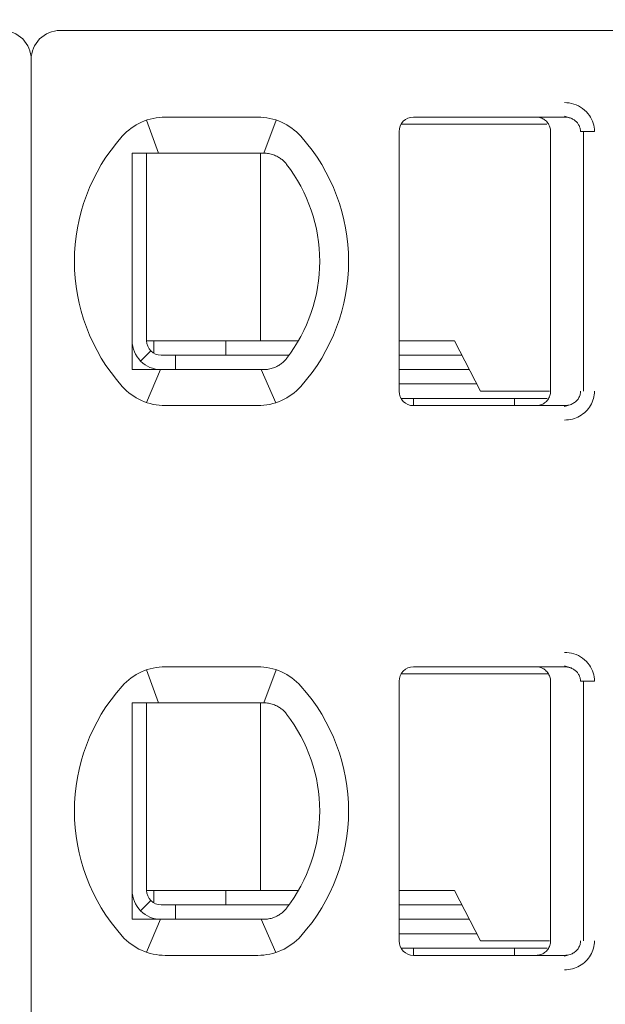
# Model space of a CAD drawing. Header units: millimetres. Extents: x -1114 to 1396, y -630 to 631.
# Tile 731 of 780: x 453.62 to 457.68, y 452.19 to 459.02. Entities that reach past the tile are written whole.
import ezdxf

# ---------------------------------------------------------------- set-up
doc = ezdxf.new("R2010")
doc.units = ezdxf.units.MM
doc.header["$MEASUREMENT"] = 0

msp = doc.modelspace()

# ---------------------------------------------------------------- linework, layer by layer
at = {"lineweight": 18}
for points, knots in [([(1038.9843, -629.7647), (1038.9843, -629.7647), (-1111.4882, -629.7647), (-1111.4882, -629.7647), (-1111.4882, -629.7647), (-1111.4882, -629.7647), (-1111.4882, 630.7883), (-1111.4882, 630.7883), (-1111.4882, 630.7883), (-1111.4882, 630.7883), (1038.9843, 630.7883), (1038.9843, 630.7883)], [0, 0, 0, 0, 0.333333, 0.333333, 0.333333, 0.333333, 0.666667, 0.666667, 0.666667, 0.666667, 1, 1, 1, 1]), ([(453.7044, 458.7434), (453.7044, 458.7964), (453.6834, 458.8473), (453.6458, 458.8848), (453.6458, 458.8848), (453.6083, 458.9223), (453.5575, 458.9434), (453.5044, 458.9434)], [0, 0, 0, 0, 0.5, 0.5, 0.5, 0.5, 1, 1, 1, 1]), ([(453.9044, 458.9434), (453.8514, 458.9434), (453.8005, 458.9223), (453.763, 458.8848), (453.763, 458.8848), (453.7255, 458.8473), (453.7044, 458.7964), (453.7044, 458.7434)], [0, 0, 0, 0, 0.5, 0.5, 0.5, 0.5, 1, 1, 1, 1]), ([(457.4019, 458.4434), (457.4239, 458.4435), (457.445, 458.4403), (457.4661, 458.4335), (457.4661, 458.4335), (457.4872, 458.4267), (457.5083, 458.4165), (457.5268, 458.4028), (457.5268, 458.4028), (457.5454, 458.3892), (457.5615, 458.3723), (457.5737, 458.355), (457.5737, 458.355), (457.5859, 458.3378), (457.5942, 458.3203), (457.5999, 458.3018), (457.5999, 458.3018), (457.6056, 458.2832), (457.6088, 458.2637), (457.6089, 458.2434)], [0, 0, 0, 0, 0.2, 0.2, 0.2, 0.2, 0.4, 0.4, 0.4, 0.4, 0.6, 0.6, 0.6, 0.6, 0.8, 0.8, 0.8, 0.8, 1, 1, 1, 1]), ([(456.3544, 458.3434), (456.3279, 458.3434), (456.3025, 458.3328), (456.2837, 458.3141), (456.2837, 458.3141), (456.265, 458.2953), (456.2544, 458.2699), (456.2544, 458.2434)], [0, 0, 0, 0, 0.5, 0.5, 0.5, 0.5, 1, 1, 1, 1]), ([(456.3544, 458.3434), (456.3279, 458.3434), (456.3025, 458.3328), (456.2837, 458.3141), (456.2837, 458.3141), (456.265, 458.2953), (456.2544, 458.2699), (456.2544, 458.2434)], [0, 0, 0, 0, 0.5, 0.5, 0.5, 0.5, 1, 1, 1, 1]), ([(457.3044, 458.2434), (457.3044, 458.2538), (457.3028, 458.2642), (457.2996, 458.2742), (457.2996, 458.2742), (457.2963, 458.2841), (457.2915, 458.2936), (457.2854, 458.3021), (457.2854, 458.3021), (457.2793, 458.3105), (457.2718, 458.318), (457.2634, 458.3241), (457.2634, 458.3241), (457.255, 458.3303), (457.2455, 458.3352), (457.2355, 458.3384), (457.2355, 458.3384), (457.2255, 458.3417), (457.215, 458.3434), (457.2044, 458.3434)], [0, 0, 0, 0, 0.2, 0.2, 0.2, 0.2, 0.4, 0.4, 0.4, 0.4, 0.6, 0.6, 0.6, 0.6, 0.8, 0.8, 0.8, 0.8, 1, 1, 1, 1]), ([(457.4019, 458.3434), (457.4106, 458.3434), (457.4193, 458.3424), (457.4278, 458.3406), (457.4278, 458.3406), (457.4362, 458.3387), (457.4444, 458.336), (457.4521, 458.3325), (457.4521, 458.3325), (457.4597, 458.3289), (457.4668, 458.3246), (457.4734, 458.3196), (457.4734, 458.3196), (457.4796, 458.3148), (457.4852, 458.3094), (457.4901, 458.3035), (457.4901, 458.3035), (457.4947, 458.2981), (457.4986, 458.2922), (457.5018, 458.2859), (457.5018, 458.2859), (457.5051, 458.2797), (457.5076, 458.2731), (457.5094, 458.2663), (457.5094, 458.2663), (457.5113, 458.2588), (457.5123, 458.2511), (457.5123, 458.2434)], [0, 0, 0, 0, 0.142857, 0.142857, 0.142857, 0.142857, 0.285714, 0.285714, 0.285714, 0.285714, 0.428571, 0.428571, 0.428571, 0.428571, 0.571429, 0.571429, 0.571429, 0.571429, 0.714286, 0.714286, 0.714286, 0.714286, 0.857143, 0.857143, 0.857143, 0.857143, 1, 1, 1, 1]), ([(454.4659, 458.0934), (454.4591, 458.0934), (454.4523, 458.0934), (454.4455, 458.0934), (454.4455, 458.0934), (454.4387, 458.0934), (454.4319, 458.0934), (454.425, 458.0934), (454.425, 458.0934), (454.4182, 458.0934), (454.4113, 458.0934), (454.4044, 458.0934)], [0, 0, 0, 0, 0.333333, 0.333333, 0.333333, 0.333333, 0.666667, 0.666667, 0.666667, 0.666667, 1, 1, 1, 1]), ([(454.4044, 458.0934), (454.4044, 458.0424), (454.4044, 457.99), (454.4044, 457.935), (454.4044, 457.935), (454.4044, 457.9076), (454.4044, 457.8795), (454.4044, 457.8505), (454.4044, 457.8505), (454.4044, 457.8361), (454.4044, 457.8214), (454.4044, 457.8065), (454.4044, 457.8065), (454.4044, 457.7915), (454.4044, 457.7764), (454.4044, 457.761), (454.4044, 457.761), (454.4044, 457.7302), (454.4044, 457.6987), (454.4044, 457.666), (454.4044, 457.666), (454.4044, 457.6333), (454.4044, 457.5994), (454.4044, 457.5641), (454.4044, 457.5641), (454.4044, 457.5464), (454.4044, 457.5285), (454.4044, 457.5104), (454.4044, 457.5104), (454.4044, 457.4923), (454.4044, 457.474), (454.4044, 457.4555), (454.4044, 457.4555), (454.4044, 457.437), (454.4044, 457.4182), (454.4044, 457.3993), (454.4044, 457.3993), (454.4044, 457.3803), (454.4044, 457.3611), (454.4044, 457.342), (454.4044, 457.342), (454.4044, 457.304), (454.4044, 457.2665), (454.4044, 457.2294), (454.4044, 457.2294), (454.4044, 457.2201), (454.4044, 457.2109), (454.4044, 457.2017), (454.4044, 457.2017), (454.4044, 457.1925), (454.4044, 457.1833), (454.4044, 457.1741), (454.4044, 457.1741), (454.4044, 457.1559), (454.4044, 457.1381), (454.4044, 457.1206), (454.4044, 457.1206), (454.4044, 457.0857), (454.4044, 457.052), (454.4044, 457.0194), (454.4044, 457.0194), (454.4044, 457.0031), (454.4044, 456.987), (454.4044, 456.9711), (454.4044, 456.9711), (454.4044, 456.9553), (454.4044, 456.9396), (454.4044, 456.9243), (454.4044, 456.9243), (454.4044, 456.8936), (454.4044, 456.864), (454.4044, 456.8353), (454.4044, 456.8353), (454.4044, 456.8065), (454.4044, 456.7785), (454.4044, 456.7512), (454.4044, 456.7512), (454.4044, 456.6965), (454.4044, 456.6442), (454.4044, 456.5934)], [0, 0, 0, 0, 0.05, 0.05, 0.05, 0.05, 0.1, 0.1, 0.1, 0.1, 0.15, 0.15, 0.15, 0.15, 0.2, 0.2, 0.2, 0.2, 0.25, 0.25, 0.25, 0.25, 0.3, 0.3, 0.3, 0.3, 0.35, 0.35, 0.35, 0.35, 0.4, 0.4, 0.4, 0.4, 0.45, 0.45, 0.45, 0.45, 0.5, 0.5, 0.5, 0.5, 0.55, 0.55, 0.55, 0.55, 0.6, 0.6, 0.6, 0.6, 0.65, 0.65, 0.65, 0.65, 0.7, 0.7, 0.7, 0.7, 0.75, 0.75, 0.75, 0.75, 0.8, 0.8, 0.8, 0.8, 0.85, 0.85, 0.85, 0.85, 0.9, 0.9, 0.9, 0.9, 0.95, 0.95, 0.95, 0.95, 1, 1, 1, 1]), ([(454.6336, 458.0934), (454.6285, 458.0934), (454.6232, 458.0934), (454.618, 458.0934), (454.618, 458.0934), (454.6127, 458.0934), (454.6074, 458.0934), (454.602, 458.0934), (454.602, 458.0934), (454.5966, 458.0934), (454.5911, 458.0934), (454.5855, 458.0934), (454.5855, 458.0934), (454.5798, 458.0934), (454.574, 458.0934), (454.568, 458.0934), (454.568, 458.0934), (454.562, 458.0934), (454.5559, 458.0934), (454.5496, 458.0934), (454.5496, 458.0934), (454.5434, 458.0934), (454.5369, 458.0934), (454.5303, 458.0934), (454.5303, 458.0934), (454.5238, 458.0934), (454.517, 458.0934), (454.5101, 458.0934), (454.5101, 458.0934), (454.5031, 458.0934), (454.496, 458.0934), (454.4886, 458.0934), (454.4886, 458.0934), (454.4813, 458.0934), (454.4737, 458.0934), (454.4659, 458.0934)], [0, 0, 0, 0, 0.111111, 0.111111, 0.111111, 0.111111, 0.222222, 0.222222, 0.222222, 0.222222, 0.333333, 0.333333, 0.333333, 0.333333, 0.444444, 0.444444, 0.444444, 0.444444, 0.555556, 0.555556, 0.555556, 0.555556, 0.666667, 0.666667, 0.666667, 0.666667, 0.777778, 0.777778, 0.777778, 0.777778, 0.888889, 0.888889, 0.888889, 0.888889, 1, 1, 1, 1]), ([(455.2752, 458.0934), (455.2797, 458.0934), (455.2842, 458.0934), (455.2888, 458.0934), (455.2888, 458.0934), (455.2934, 458.0934), (455.2981, 458.0934), (455.3027, 458.0934), (455.3027, 458.0934), (455.3074, 458.0934), (455.3121, 458.0934), (455.3168, 458.0934)], [0, 0, 0, 0, 0.333333, 0.333333, 0.333333, 0.333333, 0.666667, 0.666667, 0.666667, 0.666667, 1, 1, 1, 1]), ([(455.3168, 458.0934), (455.3281, 458.0934), (455.3393, 458.0924), (455.3504, 458.0905), (455.3504, 458.0905), (455.3615, 458.0886), (455.3725, 458.0858), (455.3832, 458.082), (455.3832, 458.082), (455.3939, 458.0783), (455.4044, 458.0736), (455.4145, 458.0679)], [0, 0, 0, 0, 0.333333, 0.333333, 0.333333, 0.333333, 0.666667, 0.666667, 0.666667, 0.666667, 1, 1, 1, 1]), ([(455.4145, 458.0679), (455.4227, 458.0633), (455.4305, 458.0582), (455.4378, 458.0526), (455.4378, 458.0526), (455.4452, 458.047), (455.452, 458.0411), (455.4582, 458.0348), (455.4582, 458.0348), (455.4644, 458.0286), (455.47, 458.0222), (455.4751, 458.0156)], [0, 0, 0, 0, 0.333333, 0.333333, 0.333333, 0.333333, 0.666667, 0.666667, 0.666667, 0.666667, 1, 1, 1, 1]), ([(454.4044, 456.7934), (454.4044, 456.7403), (454.4255, 456.6895), (454.463, 456.652), (454.463, 456.652), (454.5005, 456.6144), (454.5514, 456.5934), (454.6044, 456.5934)], [0, 0, 0, 0, 0.5, 0.5, 0.5, 0.5, 1, 1, 1, 1]), ([(454.5044, 456.7934), (454.5044, 456.7669), (454.515, 456.7414), (454.5337, 456.7227), (454.5337, 456.7227), (454.5525, 456.7039), (454.5779, 456.6934), (454.6044, 456.6934)], [0, 0, 0, 0, 0.5, 0.5, 0.5, 0.5, 1, 1, 1, 1]), ([(455.4751, 456.6712), (455.4698, 456.6643), (455.464, 456.6576), (455.4577, 456.6514), (455.4577, 456.6514), (455.4514, 456.6451), (455.4446, 456.6393), (455.4374, 456.6338), (455.4374, 456.6338), (455.4302, 456.6284), (455.4225, 456.6233), (455.4145, 456.6188)], [0, 0, 0, 0, 0.333333, 0.333333, 0.333333, 0.333333, 0.666667, 0.666667, 0.666667, 0.666667, 1, 1, 1, 1]), ([(454.4044, 456.5934), (454.4113, 456.5934), (454.4182, 456.5934), (454.425, 456.5934), (454.425, 456.5934), (454.4319, 456.5934), (454.4387, 456.5934), (454.4455, 456.5934), (454.4455, 456.5934), (454.4523, 456.5934), (454.4591, 456.5934), (454.4659, 456.5934)], [0, 0, 0, 0, 0.333333, 0.333333, 0.333333, 0.333333, 0.666667, 0.666667, 0.666667, 0.666667, 1, 1, 1, 1]), ([(454.4659, 456.5934), (454.4737, 456.5934), (454.4813, 456.5934), (454.4886, 456.5934), (454.4886, 456.5934), (454.496, 456.5934), (454.5031, 456.5934), (454.5101, 456.5934), (454.5101, 456.5934), (454.517, 456.5934), (454.5238, 456.5934), (454.5303, 456.5934), (454.5303, 456.5934), (454.5369, 456.5934), (454.5434, 456.5934), (454.5496, 456.5934), (454.5496, 456.5934), (454.5559, 456.5934), (454.562, 456.5934), (454.568, 456.5934), (454.568, 456.5934), (454.574, 456.5934), (454.5798, 456.5934), (454.5854, 456.5934), (454.5854, 456.5934), (454.5911, 456.5934), (454.5966, 456.5934), (454.602, 456.5934), (454.602, 456.5934), (454.6074, 456.5934), (454.6127, 456.5934), (454.618, 456.5934), (454.618, 456.5934), (454.6232, 456.5934), (454.6284, 456.5934), (454.6336, 456.5934)], [0, 0, 0, 0, 0.111111, 0.111111, 0.111111, 0.111111, 0.222222, 0.222222, 0.222222, 0.222222, 0.333333, 0.333333, 0.333333, 0.333333, 0.444444, 0.444444, 0.444444, 0.444444, 0.555556, 0.555556, 0.555556, 0.555556, 0.666667, 0.666667, 0.666667, 0.666667, 0.777778, 0.777778, 0.777778, 0.777778, 0.888889, 0.888889, 0.888889, 0.888889, 1, 1, 1, 1]), ([(455.3168, 456.5934), (455.3121, 456.5934), (455.3074, 456.5934), (455.3027, 456.5934), (455.3027, 456.5934), (455.298, 456.5934), (455.2934, 456.5934), (455.2888, 456.5934), (455.2888, 456.5934), (455.2842, 456.5934), (455.2797, 456.5934), (455.2752, 456.5934)], [0, 0, 0, 0, 0.333333, 0.333333, 0.333333, 0.333333, 0.666667, 0.666667, 0.666667, 0.666667, 1, 1, 1, 1]), ([(455.4145, 456.6188), (455.4044, 456.6132), (455.3939, 456.6085), (455.3831, 456.6047), (455.3831, 456.6047), (455.3724, 456.6009), (455.3614, 456.5981), (455.3503, 456.5962), (455.3503, 456.5962), (455.3393, 456.5943), (455.328, 456.5934), (455.3168, 456.5934)], [0, 0, 0, 0, 0.333333, 0.333333, 0.333333, 0.333333, 0.666667, 0.666667, 0.666667, 0.666667, 1, 1, 1, 1]), ([(456.2544, 456.4434), (456.2544, 456.4169), (456.265, 456.3914), (456.2837, 456.3727), (456.2837, 456.3727), (456.3025, 456.3539), (456.3279, 456.3434), (456.3544, 456.3434)], [0, 0, 0, 0, 0.5, 0.5, 0.5, 0.5, 1, 1, 1, 1]), ([(456.2544, 456.4434), (456.2544, 456.4169), (456.265, 456.3914), (456.2837, 456.3727), (456.2837, 456.3727), (456.3025, 456.3539), (456.3279, 456.3434), (456.3544, 456.3434)], [0, 0, 0, 0, 0.5, 0.5, 0.5, 0.5, 1, 1, 1, 1]), ([(457.3044, 456.4434), (457.3044, 456.4329), (457.3028, 456.4225), (457.2996, 456.4126), (457.2996, 456.4126), (457.2963, 456.4026), (457.2915, 456.3932), (457.2854, 456.3847), (457.2854, 456.3847), (457.2793, 456.3762), (457.2718, 456.3688), (457.2634, 456.3626), (457.2634, 456.3626), (457.255, 456.3565), (457.2455, 456.3516), (457.2355, 456.3483), (457.2355, 456.3483), (457.2255, 456.3451), (457.215, 456.3434), (457.2044, 456.3434)], [0, 0, 0, 0, 0.2, 0.2, 0.2, 0.2, 0.4, 0.4, 0.4, 0.4, 0.6, 0.6, 0.6, 0.6, 0.8, 0.8, 0.8, 0.8, 1, 1, 1, 1]), ([(457.5123, 456.4434), (457.5123, 456.4349), (457.5111, 456.4264), (457.5088, 456.4182), (457.5088, 456.4182), (457.5064, 456.41), (457.5029, 456.4022), (457.4984, 456.3949), (457.4984, 456.3949), (457.4939, 456.3874), (457.4883, 456.3805), (457.4818, 456.3744), (457.4818, 456.3744), (457.4752, 456.3681), (457.4677, 456.3627), (457.4597, 456.3582), (457.4597, 456.3582), (457.4511, 456.3534), (457.4419, 456.3497), (457.4323, 456.3473), (457.4323, 456.3473), (457.4224, 456.3447), (457.4121, 456.3434), (457.4019, 456.3434)], [0, 0, 0, 0, 0.166667, 0.166667, 0.166667, 0.166667, 0.333333, 0.333333, 0.333333, 0.333333, 0.5, 0.5, 0.5, 0.5, 0.666667, 0.666667, 0.666667, 0.666667, 0.833333, 0.833333, 0.833333, 0.833333, 1, 1, 1, 1]), ([(457.6089, 456.4434), (457.6089, 456.426), (457.6067, 456.4092), (457.6022, 456.3927), (457.6022, 456.3927), (457.5976, 456.3761), (457.5908, 456.3598), (457.5819, 456.3447), (457.5819, 456.3447), (457.5731, 456.3296), (457.5624, 456.3157), (457.5495, 456.3032), (457.5495, 456.3032), (457.5367, 456.2906), (457.5218, 456.2795), (457.5061, 456.2706), (457.5061, 456.2706), (457.4904, 456.2617), (457.4739, 456.255), (457.4565, 456.2505), (457.4565, 456.2505), (457.4392, 456.2459), (457.4209, 456.2436), (457.4019, 456.2434)], [0, 0, 0, 0, 0.166667, 0.166667, 0.166667, 0.166667, 0.333333, 0.333333, 0.333333, 0.333333, 0.5, 0.5, 0.5, 0.5, 0.666667, 0.666667, 0.666667, 0.666667, 0.833333, 0.833333, 0.833333, 0.833333, 1, 1, 1, 1]), ([(457.4019, 454.6334), (457.4239, 454.6335), (457.445, 454.6303), (457.4661, 454.6235), (457.4661, 454.6235), (457.4872, 454.6167), (457.5083, 454.6065), (457.5268, 454.5928), (457.5268, 454.5928), (457.5454, 454.5792), (457.5615, 454.5623), (457.5737, 454.545), (457.5737, 454.545), (457.5859, 454.5278), (457.5942, 454.5103), (457.5999, 454.4918), (457.5999, 454.4918), (457.6056, 454.4732), (457.6088, 454.4537), (457.6089, 454.4334)], [0, 0, 0, 0, 0.2, 0.2, 0.2, 0.2, 0.4, 0.4, 0.4, 0.4, 0.6, 0.6, 0.6, 0.6, 0.8, 0.8, 0.8, 0.8, 1, 1, 1, 1]), ([(456.3544, 454.5334), (456.3279, 454.5334), (456.3025, 454.5228), (456.2837, 454.5041), (456.2837, 454.5041), (456.265, 454.4853), (456.2544, 454.4599), (456.2544, 454.4334)], [0, 0, 0, 0, 0.5, 0.5, 0.5, 0.5, 1, 1, 1, 1]), ([(456.3544, 454.5334), (456.3279, 454.5334), (456.3025, 454.5228), (456.2837, 454.5041), (456.2837, 454.5041), (456.265, 454.4853), (456.2544, 454.4599), (456.2544, 454.4334)], [0, 0, 0, 0, 0.5, 0.5, 0.5, 0.5, 1, 1, 1, 1]), ([(457.2044, 454.5334), (457.2149, 454.5334), (457.2254, 454.5317), (457.2354, 454.5285), (457.2354, 454.5285), (457.2454, 454.5252), (457.2548, 454.5204), (457.2633, 454.5142), (457.2633, 454.5142), (457.2718, 454.508), (457.2792, 454.5006), (457.2854, 454.4921), (457.2854, 454.4921), (457.2915, 454.4836), (457.2963, 454.4741), (457.2996, 454.4642), (457.2996, 454.4642), (457.3028, 454.4542), (457.3044, 454.4438), (457.3044, 454.4334)], [0, 0, 0, 0, 0.2, 0.2, 0.2, 0.2, 0.4, 0.4, 0.4, 0.4, 0.6, 0.6, 0.6, 0.6, 0.8, 0.8, 0.8, 0.8, 1, 1, 1, 1]), ([(457.4019, 454.5334), (457.4106, 454.5334), (457.4193, 454.5324), (457.4278, 454.5306), (457.4278, 454.5306), (457.4362, 454.5287), (457.4444, 454.526), (457.4521, 454.5225), (457.4521, 454.5225), (457.4597, 454.5189), (457.4668, 454.5146), (457.4734, 454.5096), (457.4734, 454.5096), (457.4796, 454.5048), (457.4852, 454.4994), (457.4901, 454.4935), (457.4901, 454.4935), (457.4947, 454.4881), (457.4986, 454.4822), (457.5018, 454.4759), (457.5018, 454.4759), (457.5051, 454.4697), (457.5076, 454.4631), (457.5094, 454.4563), (457.5094, 454.4563), (457.5113, 454.4488), (457.5123, 454.4411), (457.5123, 454.4334)], [0, 0, 0, 0, 0.142857, 0.142857, 0.142857, 0.142857, 0.285714, 0.285714, 0.285714, 0.285714, 0.428571, 0.428571, 0.428571, 0.428571, 0.571429, 0.571429, 0.571429, 0.571429, 0.714286, 0.714286, 0.714286, 0.714286, 0.857143, 0.857143, 0.857143, 0.857143, 1, 1, 1, 1]), ([(454.4044, 454.2834), (454.4112, 454.2834), (454.418, 454.2834), (454.4248, 454.2834), (454.4248, 454.2834), (454.4316, 454.2834), (454.4384, 454.2834), (454.4453, 454.2834), (454.4453, 454.2834), (454.4521, 454.2834), (454.459, 454.2834), (454.4659, 454.2834)], [0, 0, 0, 0, 0.333333, 0.333333, 0.333333, 0.333333, 0.666667, 0.666667, 0.666667, 0.666667, 1, 1, 1, 1]), ([(454.4044, 454.2834), (454.4044, 454.2324), (454.4044, 454.18), (454.4044, 454.125), (454.4044, 454.125), (454.4044, 454.0976), (454.4044, 454.0695), (454.4044, 454.0405), (454.4044, 454.0405), (454.4044, 454.0261), (454.4044, 454.0114), (454.4044, 453.9965), (454.4044, 453.9965), (454.4044, 453.9815), (454.4044, 453.9664), (454.4044, 453.951), (454.4044, 453.951), (454.4044, 453.9202), (454.4044, 453.8887), (454.4044, 453.856), (454.4044, 453.856), (454.4044, 453.8233), (454.4044, 453.7894), (454.4044, 453.7541), (454.4044, 453.7541), (454.4044, 453.7364), (454.4044, 453.7185), (454.4044, 453.7004), (454.4044, 453.7004), (454.4044, 453.6823), (454.4044, 453.664), (454.4044, 453.6455), (454.4044, 453.6455), (454.4044, 453.627), (454.4044, 453.6082), (454.4044, 453.5893), (454.4044, 453.5893), (454.4044, 453.5703), (454.4044, 453.5511), (454.4044, 453.532), (454.4044, 453.532), (454.4044, 453.494), (454.4044, 453.4565), (454.4044, 453.4194), (454.4044, 453.4194), (454.4044, 453.4101), (454.4044, 453.4009), (454.4044, 453.3917), (454.4044, 453.3917), (454.4044, 453.3825), (454.4044, 453.3733), (454.4044, 453.3641), (454.4044, 453.3641), (454.4044, 453.3459), (454.4044, 453.3281), (454.4044, 453.3106), (454.4044, 453.3106), (454.4044, 453.2757), (454.4044, 453.242), (454.4044, 453.2094), (454.4044, 453.2094), (454.4044, 453.1931), (454.4044, 453.177), (454.4044, 453.1611), (454.4044, 453.1611), (454.4044, 453.1453), (454.4044, 453.1296), (454.4044, 453.1143), (454.4044, 453.1143), (454.4044, 453.0836), (454.4044, 453.054), (454.4044, 453.0253), (454.4044, 453.0253), (454.4044, 452.9965), (454.4044, 452.9685), (454.4044, 452.9412), (454.4044, 452.9412), (454.4044, 452.8865), (454.4044, 452.8342), (454.4044, 452.7834)], [0, 0, 0, 0, 0.05, 0.05, 0.05, 0.05, 0.1, 0.1, 0.1, 0.1, 0.15, 0.15, 0.15, 0.15, 0.2, 0.2, 0.2, 0.2, 0.25, 0.25, 0.25, 0.25, 0.3, 0.3, 0.3, 0.3, 0.35, 0.35, 0.35, 0.35, 0.4, 0.4, 0.4, 0.4, 0.45, 0.45, 0.45, 0.45, 0.5, 0.5, 0.5, 0.5, 0.55, 0.55, 0.55, 0.55, 0.6, 0.6, 0.6, 0.6, 0.65, 0.65, 0.65, 0.65, 0.7, 0.7, 0.7, 0.7, 0.75, 0.75, 0.75, 0.75, 0.8, 0.8, 0.8, 0.8, 0.85, 0.85, 0.85, 0.85, 0.9, 0.9, 0.9, 0.9, 0.95, 0.95, 0.95, 0.95, 1, 1, 1, 1]), ([(454.6336, 454.2834), (454.6285, 454.2834), (454.6232, 454.2834), (454.618, 454.2834), (454.618, 454.2834), (454.6127, 454.2834), (454.6074, 454.2834), (454.602, 454.2834), (454.602, 454.2834), (454.5966, 454.2834), (454.5911, 454.2834), (454.5855, 454.2834), (454.5855, 454.2834), (454.5798, 454.2834), (454.574, 454.2834), (454.568, 454.2834), (454.568, 454.2834), (454.562, 454.2834), (454.5559, 454.2834), (454.5496, 454.2834), (454.5496, 454.2834), (454.5434, 454.2834), (454.5369, 454.2834), (454.5303, 454.2834), (454.5303, 454.2834), (454.5238, 454.2834), (454.517, 454.2834), (454.5101, 454.2834), (454.5101, 454.2834), (454.5031, 454.2834), (454.496, 454.2834), (454.4886, 454.2834), (454.4886, 454.2834), (454.4813, 454.2834), (454.4737, 454.2834), (454.4659, 454.2834)], [0, 0, 0, 0, 0.111111, 0.111111, 0.111111, 0.111111, 0.222222, 0.222222, 0.222222, 0.222222, 0.333333, 0.333333, 0.333333, 0.333333, 0.444444, 0.444444, 0.444444, 0.444444, 0.555556, 0.555556, 0.555556, 0.555556, 0.666667, 0.666667, 0.666667, 0.666667, 0.777778, 0.777778, 0.777778, 0.777778, 0.888889, 0.888889, 0.888889, 0.888889, 1, 1, 1, 1]), ([(455.3168, 454.2834), (455.3121, 454.2834), (455.3074, 454.2834), (455.3028, 454.2834), (455.3028, 454.2834), (455.2981, 454.2834), (455.2935, 454.2834), (455.2889, 454.2834), (455.2889, 454.2834), (455.2843, 454.2834), (455.2797, 454.2834), (455.2752, 454.2834)], [0, 0, 0, 0, 0.333333, 0.333333, 0.333333, 0.333333, 0.666667, 0.666667, 0.666667, 0.666667, 1, 1, 1, 1]), ([(455.4145, 454.2579), (455.4042, 454.2637), (455.3935, 454.2684), (455.3827, 454.2722), (455.3827, 454.2722), (455.3719, 454.276), (455.3609, 454.2788), (455.3499, 454.2806), (455.3499, 454.2806), (455.3389, 454.2825), (455.3278, 454.2834), (455.3168, 454.2834)], [0, 0, 0, 0, 0.333333, 0.333333, 0.333333, 0.333333, 0.666667, 0.666667, 0.666667, 0.666667, 1, 1, 1, 1]), ([(455.4751, 454.2056), (455.4699, 454.2124), (455.4641, 454.219), (455.4578, 454.2253), (455.4578, 454.2253), (455.4515, 454.2315), (455.4446, 454.2375), (455.4374, 454.2429), (455.4374, 454.2429), (455.4302, 454.2484), (455.4225, 454.2534), (455.4145, 454.2579)], [0, 0, 0, 0, 0.333333, 0.333333, 0.333333, 0.333333, 0.666667, 0.666667, 0.666667, 0.666667, 1, 1, 1, 1]), ([(454.4044, 452.9834), (454.4044, 452.9303), (454.4255, 452.8795), (454.463, 452.842), (454.463, 452.842), (454.5005, 452.8044), (454.5514, 452.7834), (454.6044, 452.7834)], [0, 0, 0, 0, 0.5, 0.5, 0.5, 0.5, 1, 1, 1, 1]), ([(454.5044, 452.9834), (454.5044, 452.9569), (454.515, 452.9314), (454.5337, 452.9127), (454.5337, 452.9127), (454.5525, 452.8939), (454.5779, 452.8834), (454.6044, 452.8834)], [0, 0, 0, 0, 0.5, 0.5, 0.5, 0.5, 1, 1, 1, 1]), ([(455.4145, 452.8088), (455.4044, 452.8032), (455.3939, 452.7985), (455.3831, 452.7947), (455.3831, 452.7947), (455.3724, 452.7909), (455.3614, 452.7881), (455.3503, 452.7862), (455.3503, 452.7862), (455.3393, 452.7843), (455.328, 452.7834), (455.3168, 452.7834)], [0, 0, 0, 0, 0.333333, 0.333333, 0.333333, 0.333333, 0.666667, 0.666667, 0.666667, 0.666667, 1, 1, 1, 1]), ([(455.4145, 452.8088), (455.4228, 452.8135), (455.4306, 452.8187), (455.4379, 452.8242), (455.4379, 452.8242), (455.4452, 452.8298), (455.452, 452.8357), (455.4582, 452.8419), (455.4582, 452.8419), (455.4644, 452.8481), (455.47, 452.8545), (455.4751, 452.8612)], [0, 0, 0, 0, 0.333333, 0.333333, 0.333333, 0.333333, 0.666667, 0.666667, 0.666667, 0.666667, 1, 1, 1, 1]), ([(454.4044, 452.7834), (454.4113, 452.7834), (454.4182, 452.7834), (454.425, 452.7834), (454.425, 452.7834), (454.4319, 452.7834), (454.4387, 452.7834), (454.4455, 452.7834), (454.4455, 452.7834), (454.4523, 452.7834), (454.4591, 452.7834), (454.4659, 452.7834)], [0, 0, 0, 0, 0.333333, 0.333333, 0.333333, 0.333333, 0.666667, 0.666667, 0.666667, 0.666667, 1, 1, 1, 1]), ([(454.4659, 452.7834), (454.4737, 452.7834), (454.4813, 452.7834), (454.4886, 452.7834), (454.4886, 452.7834), (454.496, 452.7834), (454.5031, 452.7834), (454.5101, 452.7834), (454.5101, 452.7834), (454.517, 452.7834), (454.5238, 452.7834), (454.5303, 452.7834), (454.5303, 452.7834), (454.5369, 452.7834), (454.5434, 452.7834), (454.5496, 452.7834), (454.5496, 452.7834), (454.5559, 452.7834), (454.562, 452.7834), (454.568, 452.7834), (454.568, 452.7834), (454.574, 452.7834), (454.5798, 452.7834), (454.5854, 452.7834), (454.5854, 452.7834), (454.5911, 452.7834), (454.5966, 452.7834), (454.602, 452.7834), (454.602, 452.7834), (454.6074, 452.7834), (454.6127, 452.7834), (454.618, 452.7834), (454.618, 452.7834), (454.6232, 452.7834), (454.6284, 452.7834), (454.6336, 452.7834)], [0, 0, 0, 0, 0.111111, 0.111111, 0.111111, 0.111111, 0.222222, 0.222222, 0.222222, 0.222222, 0.333333, 0.333333, 0.333333, 0.333333, 0.444444, 0.444444, 0.444444, 0.444444, 0.555556, 0.555556, 0.555556, 0.555556, 0.666667, 0.666667, 0.666667, 0.666667, 0.777778, 0.777778, 0.777778, 0.777778, 0.888889, 0.888889, 0.888889, 0.888889, 1, 1, 1, 1]), ([(455.2752, 452.7834), (455.2797, 452.7834), (455.2843, 452.7834), (455.2889, 452.7834), (455.2889, 452.7834), (455.2935, 452.7834), (455.2981, 452.7834), (455.3028, 452.7834), (455.3028, 452.7834), (455.3075, 452.7834), (455.3121, 452.7834), (455.3168, 452.7834)], [0, 0, 0, 0, 0.333333, 0.333333, 0.333333, 0.333333, 0.666667, 0.666667, 0.666667, 0.666667, 1, 1, 1, 1]), ([(456.2544, 452.6334), (456.2544, 452.6069), (456.265, 452.5814), (456.2837, 452.5627), (456.2837, 452.5627), (456.3025, 452.5439), (456.3279, 452.5334), (456.3544, 452.5334)], [0, 0, 0, 0, 0.5, 0.5, 0.5, 0.5, 1, 1, 1, 1]), ([(456.2544, 452.6334), (456.2544, 452.6069), (456.265, 452.5814), (456.2837, 452.5627), (456.2837, 452.5627), (456.3025, 452.5439), (456.3279, 452.5334), (456.3544, 452.5334)], [0, 0, 0, 0, 0.5, 0.5, 0.5, 0.5, 1, 1, 1, 1]), ([(457.3044, 452.6334), (457.3044, 452.6229), (457.3028, 452.6125), (457.2996, 452.6026), (457.2996, 452.6026), (457.2963, 452.5926), (457.2915, 452.5832), (457.2854, 452.5747), (457.2854, 452.5747), (457.2793, 452.5662), (457.2718, 452.5588), (457.2634, 452.5526), (457.2634, 452.5526), (457.255, 452.5465), (457.2455, 452.5416), (457.2355, 452.5383), (457.2355, 452.5383), (457.2255, 452.5351), (457.215, 452.5334), (457.2044, 452.5334)], [0, 0, 0, 0, 0.2, 0.2, 0.2, 0.2, 0.4, 0.4, 0.4, 0.4, 0.6, 0.6, 0.6, 0.6, 0.8, 0.8, 0.8, 0.8, 1, 1, 1, 1]), ([(457.5123, 452.6334), (457.5123, 452.6249), (457.5111, 452.6164), (457.5088, 452.6082), (457.5088, 452.6082), (457.5064, 452.6), (457.5029, 452.5922), (457.4984, 452.5849), (457.4984, 452.5849), (457.4939, 452.5774), (457.4883, 452.5705), (457.4818, 452.5644), (457.4818, 452.5644), (457.4752, 452.5581), (457.4677, 452.5527), (457.4597, 452.5482), (457.4597, 452.5482), (457.4511, 452.5434), (457.4419, 452.5397), (457.4323, 452.5373), (457.4323, 452.5373), (457.4224, 452.5347), (457.4121, 452.5334), (457.4019, 452.5334)], [0, 0, 0, 0, 0.166667, 0.166667, 0.166667, 0.166667, 0.333333, 0.333333, 0.333333, 0.333333, 0.5, 0.5, 0.5, 0.5, 0.666667, 0.666667, 0.666667, 0.666667, 0.833333, 0.833333, 0.833333, 0.833333, 1, 1, 1, 1]), ([(457.6089, 452.6334), (457.6089, 452.616), (457.6067, 452.5992), (457.6022, 452.5827), (457.6022, 452.5827), (457.5976, 452.5661), (457.5908, 452.5498), (457.5819, 452.5347), (457.5819, 452.5347), (457.5731, 452.5196), (457.5624, 452.5057), (457.5495, 452.4932), (457.5495, 452.4932), (457.5367, 452.4806), (457.5218, 452.4695), (457.5061, 452.4606), (457.5061, 452.4606), (457.4904, 452.4517), (457.4739, 452.445), (457.4565, 452.4405), (457.4565, 452.4405), (457.4392, 452.4359), (457.4209, 452.4336), (457.4019, 452.4334)], [0, 0, 0, 0, 0.166667, 0.166667, 0.166667, 0.166667, 0.333333, 0.333333, 0.333333, 0.333333, 0.5, 0.5, 0.5, 0.5, 0.666667, 0.666667, 0.666667, 0.666667, 0.833333, 0.833333, 0.833333, 0.833333, 1, 1, 1, 1])]:
    msp.add_open_spline(points, degree=3, knots=knots, dxfattribs=at)
for points in [[(458.5044, 458.9434), (458.5044, 458.9434), (453.9044, 458.9434), (453.9044, 458.9434)], [(453.7044, 458.7434), (453.7044, 458.7434), (453.7044, 448.3234), (453.7044, 448.3234)], [(453.7044, 458.7434), (453.7044, 458.7434), (453.7044, 448.3234), (453.7044, 448.3234)], [(454.6336, 458.3434), (454.5198, 458.3434), (454.4113, 458.2949), (454.3355, 458.21)], [(454.6336, 458.3434), (454.5198, 458.3434), (454.4113, 458.2949), (454.3355, 458.21)], [(454.6336, 458.3434), (454.6336, 458.3434), (455.2752, 458.3434), (455.2752, 458.3434)], [(454.6336, 458.3434), (454.6336, 458.3434), (455.2752, 458.3434), (455.2752, 458.3434)], [(455.5734, 458.21), (455.4975, 458.2949), (455.3891, 458.3434), (455.2752, 458.3434)], [(455.5734, 458.21), (455.4975, 458.2949), (455.3891, 458.3434), (455.2752, 458.3434)], [(456.3544, 458.3434), (456.3544, 458.3434), (457.4019, 458.3434), (457.4019, 458.3434)], [(457.4019, 458.3434), (457.4019, 458.3434), (456.3544, 458.3434), (456.3544, 458.3434)], [(457.4018, 458.3434), (457.4018, 458.3434), (457.3031, 458.3434), (457.3031, 458.3434)], [(457.4008, 458.3503), (457.4008, 458.3503), (457.4444, 458.3356), (457.4444, 458.3356)], [(454.5028, 458.3214), (454.5028, 458.3214), (454.5873, 458.0934), (454.5873, 458.0934)], [(455.3161, 458.0934), (455.3161, 458.0934), (455.4016, 458.3229), (455.4016, 458.3229)], [(456.9353, 458.2934), (456.9353, 458.2934), (456.2678, 458.2934), (456.2678, 458.2934)], [(457.2792, 458.2934), (457.2792, 458.2934), (456.9353, 458.2934), (456.9353, 458.2934)], [(454.3355, 458.21), (453.8941, 457.7166), (453.8941, 456.9702), (454.3355, 456.4767)], [(454.3355, 458.21), (453.8941, 457.7166), (453.8941, 456.9702), (454.3355, 456.4767)], [(455.5734, 456.4767), (456.0148, 456.9702), (456.0148, 457.7166), (455.5734, 458.21)], [(455.5734, 456.4767), (456.0148, 456.9702), (456.0148, 457.7166), (455.5734, 458.21)], [(456.2544, 456.4434), (456.2544, 456.4434), (456.2544, 458.2434), (456.2544, 458.2434)], [(456.2544, 456.4434), (456.2544, 456.4434), (456.2544, 458.2434), (456.2544, 458.2434)], [(457.3044, 456.4434), (457.3044, 456.4434), (457.3044, 458.2434), (457.3044, 458.2434)], [(457.5123, 458.2434), (457.5123, 458.2434), (457.6089, 458.2434), (457.6089, 458.2434)], [(457.5322, 456.4434), (457.5322, 456.4434), (457.5322, 458.2434), (457.5322, 458.2434)], [(454.5044, 458.0934), (454.5044, 458.0934), (454.5044, 456.7934), (454.5044, 456.7934)], [(455.2752, 458.0934), (455.2752, 458.0934), (454.6336, 458.0934), (454.6336, 458.0934)], [(455.2935, 458.0934), (455.2935, 458.0934), (455.2935, 456.7934), (455.2935, 456.7934)], [(455.7044, 457.3434), (455.7044, 457.5866), (455.6238, 457.823), (455.4751, 458.0156)], [(455.4751, 456.6712), (455.6238, 456.8637), (455.7044, 457.1001), (455.7044, 457.3434)], [(454.5044, 456.7934), (454.5044, 456.7934), (455.2639, 456.7934), (455.2639, 456.7934)], [(454.5544, 456.7068), (454.5544, 456.7068), (454.5544, 456.7934), (454.5544, 456.7934)], [(455.0544, 456.6934), (455.0544, 456.6934), (455.0544, 456.7934), (455.0544, 456.7934)], [(455.2639, 456.7934), (455.2639, 456.7934), (455.3147, 456.7934), (455.3147, 456.7934)], [(455.5571, 456.7934), (455.5571, 456.7934), (455.3147, 456.7934), (455.3147, 456.7934)], [(456.6387, 456.7934), (456.6387, 456.7934), (456.2544, 456.7934), (456.2544, 456.7934)], [(456.8193, 456.4434), (456.8193, 456.4434), (456.6387, 456.7934), (456.6387, 456.7934)], [(454.5337, 456.7227), (454.5337, 456.7227), (454.463, 456.652), (454.463, 456.652)], [(454.7044, 456.6934), (454.7044, 456.6934), (454.6044, 456.6934), (454.6044, 456.6934)], [(454.7044, 456.6934), (454.7044, 456.6934), (454.7044, 456.5934), (454.7044, 456.5934)], [(454.7044, 456.6934), (454.7044, 456.6934), (455.4918, 456.6934), (455.4918, 456.6934)], [(456.2544, 456.6934), (456.2544, 456.6934), (456.6903, 456.6934), (456.6903, 456.6934)], [(454.5038, 456.365), (454.5038, 456.365), (454.6012, 456.5934), (454.6012, 456.5934)], [(454.6336, 456.5934), (454.6336, 456.5934), (455.2752, 456.5934), (455.2752, 456.5934)], [(455.2983, 456.5934), (455.2983, 456.5934), (455.3995, 456.3632), (455.3995, 456.3632)], [(456.7419, 456.5934), (456.7419, 456.5934), (456.2545, 456.5934), (456.2545, 456.5934)], [(456.7935, 456.4934), (456.7935, 456.4934), (456.2545, 456.4934), (456.2545, 456.4934)], [(454.3355, 456.4767), (454.4113, 456.3919), (454.5198, 456.3434), (454.6336, 456.3434)], [(454.3355, 456.4767), (454.4113, 456.3919), (454.5198, 456.3434), (454.6336, 456.3434)], [(455.2752, 456.3434), (455.3891, 456.3434), (455.4975, 456.3919), (455.5734, 456.4767)], [(455.2752, 456.3434), (455.3891, 456.3434), (455.4975, 456.3919), (455.5734, 456.4767)], [(456.8193, 456.4434), (456.8193, 456.4434), (456.9353, 456.4434), (456.9353, 456.4434)], [(456.9353, 456.4434), (456.9353, 456.4434), (457.2978, 456.4434), (457.2978, 456.4434)], [(457.281, 456.3934), (457.281, 456.3934), (456.2678, 456.3934), (456.2678, 456.3934)], [(456.3544, 456.3434), (456.3544, 456.3434), (456.3544, 456.3934), (456.3544, 456.3934)], [(457.0544, 456.3934), (457.0544, 456.3934), (457.0544, 456.3434), (457.0544, 456.3434)], [(454.6336, 456.3434), (454.6336, 456.3434), (455.2752, 456.3434), (455.2752, 456.3434)], [(455.2752, 456.3434), (455.2752, 456.3434), (454.6336, 456.3434), (454.6336, 456.3434)], [(456.3544, 456.3434), (456.3544, 456.3434), (457.4019, 456.3434), (457.4019, 456.3434)], [(456.3544, 456.3434), (456.3544, 456.3434), (457.4019, 456.3434), (457.4019, 456.3434)], [(457.4241, 456.3455), (457.4241, 456.3455), (457.4008, 456.3365), (457.4008, 456.3365)], [(457.4019, 456.3366), (457.4019, 456.3366), (457.4019, 456.3434), (457.4019, 456.3434)], [(454.6336, 454.5334), (454.5198, 454.5334), (454.4113, 454.4849), (454.3355, 454.4)], [(454.6336, 454.5334), (454.5198, 454.5334), (454.4113, 454.4849), (454.3355, 454.4)], [(454.5028, 454.5114), (454.5028, 454.5114), (454.5873, 454.2834), (454.5873, 454.2834)], [(454.6336, 454.5334), (454.6336, 454.5334), (455.2752, 454.5334), (455.2752, 454.5334)], [(454.6336, 454.5334), (454.6336, 454.5334), (455.2752, 454.5334), (455.2752, 454.5334)], [(455.5734, 454.4), (455.4975, 454.4849), (455.3891, 454.5334), (455.2752, 454.5334)], [(455.5734, 454.4), (455.4975, 454.4849), (455.3891, 454.5334), (455.2752, 454.5334)], [(455.4016, 454.5129), (455.4016, 454.5129), (455.3161, 454.2834), (455.3161, 454.2834)], [(456.3544, 454.5334), (456.3544, 454.5334), (457.4019, 454.5334), (457.4019, 454.5334)], [(456.3544, 454.5334), (456.3544, 454.5334), (457.4019, 454.5334), (457.4019, 454.5334)], [(457.4008, 454.5403), (457.4008, 454.5403), (457.4444, 454.5256), (457.4444, 454.5256)], [(456.9353, 454.4834), (456.9353, 454.4834), (456.2678, 454.4834), (456.2678, 454.4834)], [(457.2846, 454.4834), (457.2846, 454.4834), (456.9353, 454.4834), (456.9353, 454.4834)], [(454.3355, 454.4), (453.8941, 453.9066), (453.8941, 453.1602), (454.3355, 452.6667)], [(454.3355, 454.4), (453.8941, 453.9066), (453.8941, 453.1602), (454.3355, 452.6667)], [(455.5734, 452.6667), (456.0148, 453.1602), (456.0148, 453.9066), (455.5734, 454.4)], [(455.5734, 452.6667), (456.0148, 453.1602), (456.0148, 453.9066), (455.5734, 454.4)], [(456.2544, 452.6334), (456.2544, 452.6334), (456.2544, 454.4334), (456.2544, 454.4334)], [(456.2544, 452.6334), (456.2544, 452.6334), (456.2544, 454.4334), (456.2544, 454.4334)], [(457.3044, 452.6334), (457.3044, 452.6334), (457.3044, 454.4334), (457.3044, 454.4334)], [(457.5123, 454.4334), (457.5123, 454.4334), (457.6089, 454.4334), (457.6089, 454.4334)], [(457.5322, 452.6334), (457.5322, 452.6334), (457.5322, 454.4334), (457.5322, 454.4334)], [(454.5044, 454.2834), (454.5044, 454.2834), (454.5044, 452.9834), (454.5044, 452.9834)], [(455.2752, 454.2834), (455.2752, 454.2834), (454.6336, 454.2834), (454.6336, 454.2834)], [(455.2935, 454.2834), (455.2935, 454.2834), (455.2935, 452.9834), (455.2935, 452.9834)], [(455.7044, 453.5334), (455.7044, 453.7766), (455.6238, 454.013), (455.4751, 454.2056)], [(455.4751, 452.8612), (455.6238, 453.0537), (455.7044, 453.2901), (455.7044, 453.5334)], [(454.5044, 452.9834), (454.5044, 452.9834), (455.2639, 452.9834), (455.2639, 452.9834)], [(454.5544, 452.8968), (454.5544, 452.8968), (454.5544, 452.9834), (454.5544, 452.9834)], [(455.0544, 452.8834), (455.0544, 452.8834), (455.0544, 452.9834), (455.0544, 452.9834)], [(455.2639, 452.9834), (455.2639, 452.9834), (455.3147, 452.9834), (455.3147, 452.9834)], [(455.5571, 452.9834), (455.5571, 452.9834), (455.3147, 452.9834), (455.3147, 452.9834)], [(456.6387, 452.9834), (456.6387, 452.9834), (456.2544, 452.9834), (456.2544, 452.9834)], [(456.8193, 452.6334), (456.8193, 452.6334), (456.6387, 452.9834), (456.6387, 452.9834)], [(454.5337, 452.9127), (454.5337, 452.9127), (454.463, 452.842), (454.463, 452.842)], [(454.7044, 452.8834), (454.7044, 452.8834), (454.6044, 452.8834), (454.6044, 452.8834)], [(454.7044, 452.8834), (454.7044, 452.8834), (454.7044, 452.7834), (454.7044, 452.7834)], [(454.7044, 452.8834), (454.7044, 452.8834), (455.4918, 452.8834), (455.4918, 452.8834)], [(456.2544, 452.8834), (456.2544, 452.8834), (456.6903, 452.8834), (456.6903, 452.8834)], [(454.5038, 452.555), (454.5038, 452.555), (454.6012, 452.7834), (454.6012, 452.7834)], [(454.6336, 452.7834), (454.6336, 452.7834), (455.2752, 452.7834), (455.2752, 452.7834)], [(455.3995, 452.5532), (455.3995, 452.5532), (455.2983, 452.7834), (455.2983, 452.7834)], [(456.7419, 452.7834), (456.7419, 452.7834), (456.2545, 452.7834), (456.2545, 452.7834)], [(454.3355, 452.6667), (454.4113, 452.5819), (454.5198, 452.5334), (454.6336, 452.5334)], [(454.3355, 452.6667), (454.4113, 452.5819), (454.5198, 452.5334), (454.6336, 452.5334)], [(455.2752, 452.5334), (455.3891, 452.5334), (455.4975, 452.5819), (455.5734, 452.6667)], [(455.2752, 452.5334), (455.3891, 452.5334), (455.4975, 452.5819), (455.5734, 452.6667)], [(456.7935, 452.6834), (456.7935, 452.6834), (456.2545, 452.6834), (456.2545, 452.6834)], [(456.8193, 452.6334), (456.8193, 452.6334), (456.9353, 452.6334), (456.9353, 452.6334)], [(456.9353, 452.6334), (456.9353, 452.6334), (457.2978, 452.6334), (457.2978, 452.6334)], [(454.6336, 452.5334), (454.6336, 452.5334), (455.2752, 452.5334), (455.2752, 452.5334)], [(455.2752, 452.5334), (455.2752, 452.5334), (454.6336, 452.5334), (454.6336, 452.5334)], [(457.281, 452.5834), (457.281, 452.5834), (456.2678, 452.5834), (456.2678, 452.5834)], [(456.3544, 452.5334), (456.3544, 452.5334), (456.3544, 452.5834), (456.3544, 452.5834)], [(456.3544, 452.5334), (456.3544, 452.5334), (457.4019, 452.5334), (457.4019, 452.5334)], [(456.3544, 452.5334), (456.3544, 452.5334), (457.4019, 452.5334), (457.4019, 452.5334)], [(457.0544, 452.5834), (457.0544, 452.5834), (457.0544, 452.5334), (457.0544, 452.5334)], [(457.4241, 452.5355), (457.4241, 452.5355), (457.4008, 452.5265), (457.4008, 452.5265)], [(457.4019, 452.5266), (457.4019, 452.5266), (457.4019, 452.5334), (457.4019, 452.5334)]]:
    msp.add_open_spline(points, degree=3, dxfattribs=at)

doc.saveas('drawing.dxf')
